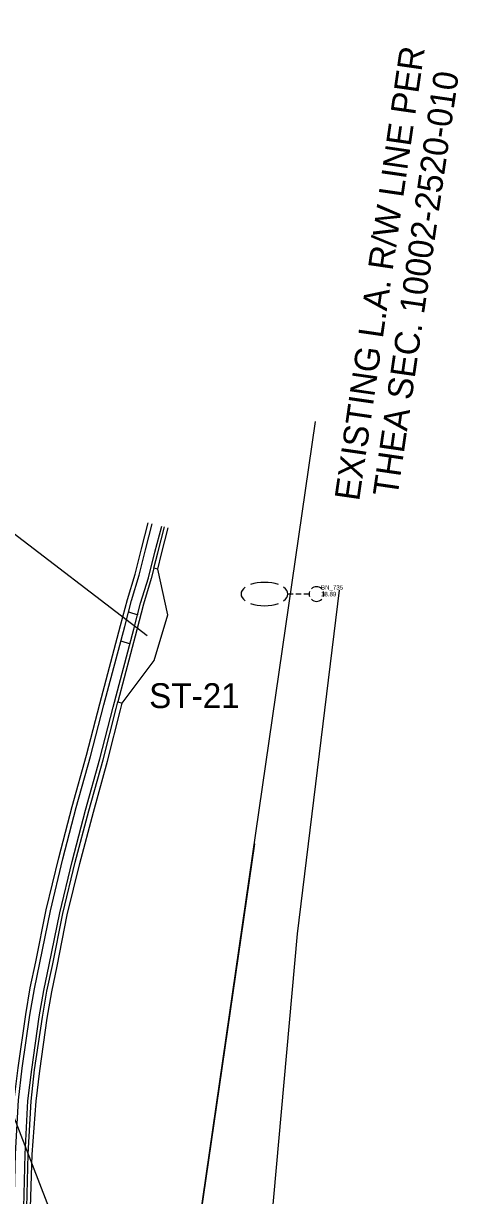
# Model space of a CAD drawing. Extents: x 509744 to 512285, y 1314862 to 1316822.
# Drawn here: x 510765.2 to 510814.2, y 1315027.7 to 1315159.7 of the extents above; entities that cross this region are included whole.
import ezdxf

# ---------------------------------------------------------------- set-up
doc = ezdxf.new("R2010")
doc.units = 0
for name, color, linetype in [('CatchBasin_ep', 7, 'Continuous'), ('CGBack_ep', 7, 'Continuous'), ('CGep_ep', 7, 'Continuous'), ('CGFace_ep', 7, 'Continuous'), ('Fence_ep', 7, 'Continuous'), ('InletCurb_ep', 7, 'Continuous'), ('LARWLine_ep', 7, 'Continuous'), ('Luminaire_ep', 7, 'Continuous'), ('NonPlottingEle_dp', 7, 'Continuous'), ('PavtAsphalt_ep', 7, 'Continuous'), ('PipeCulvert_ep', 7, 'Continuous'), ('PMRK_ep', 7, 'Continuous'), ('Slopes_ep', 7, 'Continuous'), ('TextElevLabel', 7, 'Continuous'), ('TextNotes', 7, 'Continuous'), ('TextPtLabel', 7, 'Continuous')]:
    doc.layers.add(name, color=color, linetype=linetype)

msp = doc.modelspace()

# ---------------------------------------------------------------- linework, layer by layer
at = {"layer": 'CatchBasin_ep'}
for p, q in [((510777.03, 1315093.46), (510778.06, 1315093.14)), ((510776.17, 1315090.2), (510777.2, 1315089.85))]:
    msp.add_line(p, q, dxfattribs=at)
at = {"layer": 'CGBack_ep'}
for points in [[(510780.32, 1315098.25), (510780.73, 1315099.99), (510781.48, 1315102.93)], [(510784.78, 1314953.96), (510774.13, 1314981.98), (510768.83, 1314996), (510768.13, 1314998.16), (510767.28, 1315003.45), (510766.78, 1315009.38), (510766.03, 1315018.33), (510765.98, 1315020.48), (510766, 1315026.36), (510766.19, 1315032.36), (510766.64, 1315038.34), (510767.03, 1315041.77), (510767.88, 1315047.71), (510768.39, 1315050.67), (510768.98, 1315053.54), (510770.14, 1315059.34), (510771.55, 1315065.13), (510773.07, 1315070.9), (510774.65, 1315076.64), (510776.13, 1315082.44), (510776.31, 1315083.19)]]:
    msp.add_lwpolyline(points, dxfattribs=at)
at = {"layer": 'CGep_ep'}
msp.add_lwpolyline([(510765.25, 1315026.39), (510765.38, 1315032.38), (510765.71, 1315038.37), (510766.14, 1315041.92), (510766.99, 1315047.86), (510767.5, 1315050.81), (510768.1, 1315053.71), (510769.29, 1315059.55), (510770.68, 1315065.36), (510772.2, 1315071.14), (510773.79, 1315076.9), (510775.29, 1315082.71), (510777.64, 1315091.52), (510778.39, 1315094.42), (510779.26, 1315097.28), (510780, 1315100.19), (510780.76, 1315103.11)], dxfattribs=at)
at = {"layer": 'CGFace_ep'}
for points in [[(510779.87, 1315098.36), (510780.31, 1315100.1), (510781.07, 1315103.04)], [(510784.38, 1314953.81), (510773.73, 1314981.83), (510768.45, 1314995.86), (510767.73, 1314998.1), (510766.89, 1315003.38), (510766.35, 1315009.34), (510765.6, 1315018.29), (510765.55, 1315020.44), (510765.57, 1315026.38), (510765.73, 1315032.37), (510766.07, 1315038.36), (510766.43, 1315041.87), (510767.35, 1315047.8), (510767.85, 1315050.75), (510768.46, 1315053.64), (510769.62, 1315059.47), (510771.03, 1315065.27), (510772.57, 1315071.04), (510774.17, 1315076.79), (510775.65, 1315082.59), (510775.82, 1315083.31)]]:
    msp.add_lwpolyline(points, dxfattribs=at)
at = {"layer": 'Fence_ep'}
msp.add_lwpolyline([(510791.22, 1315067.34), (510781.76, 1315002.28), (510779.96, 1314998.46), (510793.2, 1314967.82)], dxfattribs=at)
at = {"layer": 'InletCurb_ep'}
msp.add_lwpolyline([(510779.87, 1315098.36), (510779.57, 1315097.2), (510778.73, 1315094.34), (510777.98, 1315091.43), (510775.82, 1315083.31), (510776.31, 1315083.19), (510779.9, 1315087.98), (510781.44, 1315093.13), (510780.32, 1315098.25)], close=True, dxfattribs=at)
at = {"layer": 'LARWLine_ep'}
for q in [(510615.46, 1315420.92), (510798.07, 1315114.9)]:
    msp.add_line((510780.55, 1314994.1), q, dxfattribs=at)
at = {"layer": 'Luminaire_ep'}
for p, q in [((510795.57, 1315095.46), (510794.97, 1315095.46)), ((510796.47, 1315095.46), (510795.87, 1315095.46)), ((510797.37, 1315095.46), (510796.77, 1315095.46))]:
    msp.add_line(p, q, dxfattribs=at)
for start, end in [(45, 135), (159.9115, 200.0885), (225, 315), (339.9115, 20.0885)]:
    msp.add_arc((510798.19, 1315095.46), 0.825, start, end, dxfattribs=at)
for start_param, end_param in [(5.668326, 6.898045), (4.075781, 5.348997), (2.526733, 3.756452), (0.934187, 2.207405)]:
    msp.add_ellipse((510792.33, 1315095.46), major_axis=(-2.64, 0), ratio=0.5, start_param=start_param, end_param=end_param, dxfattribs=at)
at = {"layer": 'PavtAsphalt_ep'}
msp.add_lwpolyline([(510764.17, 1315026.41), (510764.3, 1315032.43), (510764.63, 1315038.47), (510765.06, 1315042.06), (510765.92, 1315048.03), (510766.43, 1315051.02), (510767.04, 1315053.93), (510768.23, 1315059.78), (510769.63, 1315065.63), (510771.15, 1315071.43), (510772.75, 1315077.18), (510774.24, 1315082.98), (510776.6, 1315091.8), (510777.35, 1315094.72), (510778.22, 1315097.57), (510778.95, 1315100.45), (510779.7, 1315103.38)], dxfattribs=at)
at = {"layer": 'PipeCulvert_ep'}
msp.add_line((510779.11, 1315090.77), (510726.34, 1315131.12), dxfattribs=at)
at = {"layer": 'PMRK_ep'}
msp.add_lwpolyline([(510765.55, 1314999.81), (510765.02, 1315003.15), (510764.48, 1315009.18), (510763.73, 1315018.18), (510763.68, 1315020.4), (510763.7, 1315026.41), (510763.83, 1315032.45), (510764.17, 1315038.51), (510764.6, 1315042.12), (510765.46, 1315048.1), (510765.97, 1315051.1), (510766.58, 1315054.03), (510767.77, 1315059.89), (510769.17, 1315065.74), (510770.7, 1315071.55), (510772.29, 1315077.31), (510773.79, 1315083.1), (510776.14, 1315091.92), (510776.9, 1315094.84), (510777.77, 1315097.7), (510778.49, 1315100.57), (510779.25, 1315103.5)], dxfattribs=at)
at = {"layer": 'Slopes_ep'}
msp.add_lwpolyline([(510791.9, 1315010.85), (510796.04, 1315057.2), (510800.76, 1315095.89)], dxfattribs=at)

# ---------------------------------------------------------------- texts
at = {"layer": 'NonPlottingEle_dp'}
msp.add_text('ST-21', height=2.8, dxfattribs=at).set_placement((510779.35, 1315082.62))
at = {"layer": 'TextElevLabel'}
msp.add_text('18.89', height=0.5, dxfattribs=at).set_placement((510798.69, 1315095.21))
at = {"layer": 'TextNotes'}
for s, p in [('EXISTING L.A. R/W LINE PER', (510802.98, 1315105.86)), ('THEA SEC. 10002-2520-010', (510807.29, 1315106.32))]:
    msp.add_text(s, height=2.8, rotation=81.7464, dxfattribs=at).set_placement(p)
at = {"layer": 'TextPtLabel'}
msp.add_text('BN_735', height=0.5, dxfattribs=at).set_placement((510798.69, 1315095.96))

doc.saveas('drawing.dxf')
